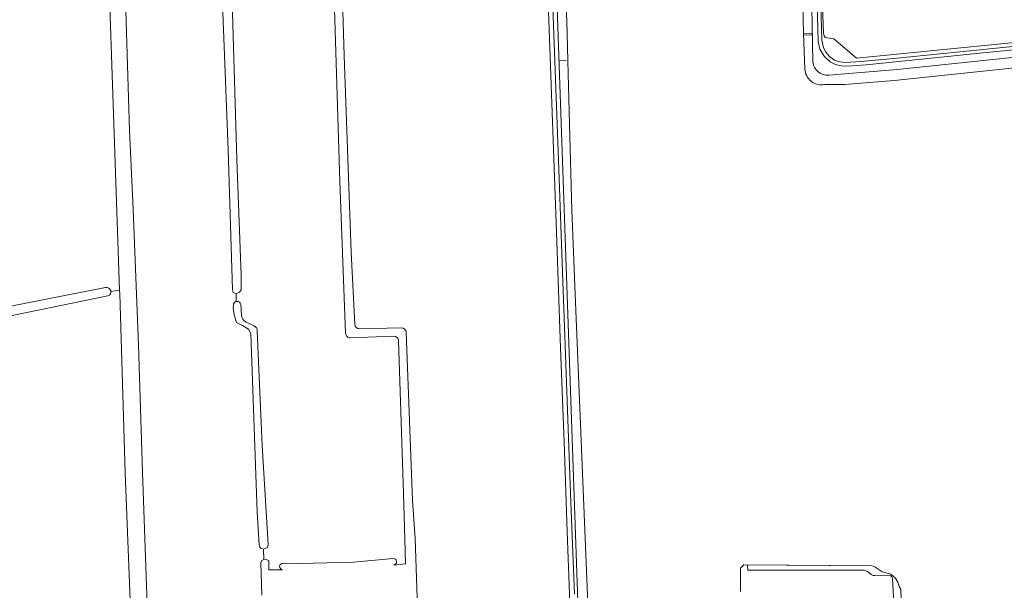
# Model space of a CAD drawing. Header units: metres. Extents: x 209813 to 223847, y 571801 to 587119.
# Tile 598 of 656: x 217938 to 218358, y 581325 to 581569. Entities that reach past the tile are written whole.
import ezdxf

# ---------------------------------------------------------------- set-up
doc = ezdxf.new("R2010")
doc.units = ezdxf.units.M
for name, color, linetype, lineweight in [('B-RO-GR-GRAS-GV', 8, 'Continuous', 0), ('B-RO-GR-GROENVOORZIENING-GV', 8, 'Continuous', 0), ('B-RO-KW-KUNSTWERK_STUW-G', 8, 'Continuous', 0), ('B-RO-KW-KUNSTWERK_STUW-GV', 8, 'Continuous', 0), ('B-RO-OG-TERREIN_CULTUURSCHEIDING-GV', 8, 'Continuous', 0), ('B-RO-OG-WATER_GREPPEL-GV', 8, 'Continuous', 0), ('B-RO-VH-VERHARDING_HALFVERHARDING-GV', 8, 'Continuous', 0)]:
    doc.layers.add(name, color=color, linetype=linetype, lineweight=lineweight)

msp = doc.modelspace()

# ---------------------------------------------------------------- linework, layer by layer
at = {"layer": 'B-RO-GR-GRAS-GV', "flags": 128}
for points in [[(218074.351, 581500.04), (218071.441, 581592.247), (218068.663, 581695.038), (218067.293, 581728.528)], [(218030.117, 581448.788), (218030.113, 581452.112), (218028.875, 581452.574), (218028.454, 581453.744), (218026.726, 581513.533), (218021.964, 581634.845), (218020.404, 581669.752), (218019.099, 581710.578)], [(218022.271, 581710.501), (218027.652, 581600.978), (218030.43, 581509.432), (218032.157, 581459.955), (218032.253, 581453.819), (218031.567, 581452.703), (218030.113, 581452.112)], [(218272.735, 581548.06), (218272.132, 581563.203), (218271.831, 581575.177), (218270.606, 581646.853), (218270.517, 581683.107), (218269.077, 581700.184), (218267.684, 581703.571), (218254.681, 581703.026), (218245.632, 581701.809), (218168.674, 581693.143), (218166.537, 581692.835), (218166.906, 581685.899), (218166.772, 581681.138), (218169.03, 581620.758), (218169.916, 581592.333), (218171.186, 581568.774), (218171.673, 581551.629), (218172.262, 581524.496), (218173.32, 581487.851), (218174.697, 581451.953), (218181.346, 581292.062), (218181.83, 581261.643)], [(217980.363, 581453.588), (217973.035, 581666.981), (217973.409, 581668.55), (217974.346, 581669.514), (217973.725, 581673.958), (217972.012, 581673.613), (217970.06, 581673.649), (217913.502, 581675.611), (217895.967, 581675.708), (217877.706, 581676.215)], [(217974.346, 581669.514), (217977.663, 581669.376), (217979.162, 581667.402), (217979.366, 581664.61), (217982.872, 581577.774), (217984.525, 581521.868), (217986.113, 581488.001), (217988.361, 581430.19), (217990.075, 581375.933), (217993.311, 581287.116), (217994.175, 581260.352), (217995.02, 581244.756), (218004.468, 581245.62), (218038.607, 581249.197)], [(218174.534, 581260.164), (218174.619, 581261.359), (218172.357, 581323.818), (218171.372, 581350.566), (218170.035, 581388.778), (218168.511, 581428.844), (218166.759, 581478.337), (218163.481, 581568.941), (218160.73, 581646.587)], [(218073.698, 581633.982), (218076.119, 581553.907), (218079.188, 581469.823), (218080.675, 581439.002)], [(218390.744, 581551.539), (218310.799, 581543.196), (218289.804, 581541.49), (218281.236, 581541.399)], [(218076.79, 581435.231), (218074.351, 581500.04)], [(217884.477, 581436.525), (217909.064, 581441.667), (217929.553, 581445.976), (217974.376, 581454.726)], [(217877.388, 581433.16), (217880.788, 581371.204), (217880.957, 581365.45), (217879.188, 581365.4), (217879.618, 581356.867), (217881.205, 581357.039), (217882.002, 581329.945), (217882.332, 581301.131), (217933.115, 581305.018), (217965.957, 581306.236), (217985.43, 581306.669), (217982.659, 581375.607), (217980.418, 581451.981)], [(217975.364, 581451.128), (217885.3, 581432.752)], [(217980.418, 581451.981), (217980.363, 581453.588), (217976.624, 581453.005)], [(218041.798, 581342.964), (218040.803, 581343.247), (218040.158, 581343.898), (218039.882, 581344.895), (218039.029, 581358.752), (218036.274, 581435.085), (218035.386, 581436.904), (218032.86, 581438.481), (218030.179, 581439.772), (218029.202, 581443.044), (218028.876, 581446.103), (218028.888, 581447.094)], [(218032.091, 581447.536), (218032.381, 581443.121)], [(218034.336, 581439.897), (218037.764, 581438.374)], [(218082.726, 581437.099), (218100.556, 581437.572)], [(218039.094, 581436.256), (218041.146, 581387.327), (218043.728, 581345.056), (218043.391, 581343.678), (218041.798, 581342.964), (218041.878, 581338.629), (218042.793, 581338.716), (218044.007, 581338.028), (218044.014, 581334.21), (218049.89, 581334.196)], [(218097.32, 581434.001), (218078.864, 581433.307)], [(218102.607, 581435.649), (218105.365, 581363.804), (218106.504, 581347.51), (218107.73, 581309.616), (218108.155, 581305.371), (218108.301, 581299.706), (218108.674, 581291.755), (218109.676, 581278.699), (218110.002, 581274.406), (218109.918, 581267.396), (218109.56, 581265.161), (218109.31, 581264.554), (218133.636, 581267.229), (218138.71, 581267.306), (218142.436, 581267.034), (218154.741, 581264.435), (218167.325, 581261.806), (218171.47, 581260.862)], [(218097.315, 581336.238), (218102.414, 581336.702), (218102.006, 581347.22), (218101.464, 581366.786), (218099.393, 581432.078)], [(218040.982, 581323.42), (218040.555, 581337.218), (218041.027, 581338.163), (218041.878, 581338.629)], [(218050.133, 581336.957), (218057.361, 581336.94), (218080.191, 581337.461), (218097.064, 581338.996)], [(218245.349, 581324.912), (218245.296, 581334.861), (218246.748, 581336.304), (218301.304, 581335.855), (218301.906, 581335.763), (218302.25, 581335.65), (218302.515, 581335.511), (218302.951, 581335.346), (218303.209, 581335.081), (218305.755, 581333.393), (218309.38, 581332.308), (218311.417, 581330.589), (218312.396, 581328.948), (218313.057, 581327.043), (218313.711, 581325.955), (218315.085, 581277.811)]]:
    msp.add_lwpolyline(points, dxfattribs=at)
at = {"layer": 'B-RO-GR-GRAS-GV'}
for points in [[(218281.236, 581541.399, -0.4513242), (218272.735, 581548.06)], [(218032.381, 581443.121, 0.2515809), (218034.336, 581439.897)], [(218037.764, 581438.374, -0.3055033), (218039.094, 581436.256)], [(218080.675, 581439.002, 0.4077427), (218082.726, 581437.099)], [(218100.556, 581437.572, -0.4111356), (218102.607, 581435.649)], [(218078.864, 581433.307, -0.4142629), (218076.79, 581435.231)], [(218099.393, 581432.078, 0.4139702), (218097.32, 581434.001)], [(218049.89, 581334.196, -0.9977805), (218050.133, 581336.957)], [(218097.064, 581338.996, -0.9903242), (218097.315, 581336.238)]]:
    msp.add_lwpolyline(points, format="xyb", dxfattribs=at)
for centre, radius, start, end in [((217974.758, 581452.896), 1.869, 288.91646, 104.09581), ((218030.503, 581447.215), 1.62, 11.43386, 183.34649)]:
    msp.add_arc(centre, radius, start, end, dxfattribs=at)
at = {"layer": 'B-RO-GR-GROENVOORZIENING-GV', "flags": 128}
for points in [[(218279.268, 581586.123), (218280.042, 581560.448), (218280.733, 581557.115), (218281.703, 581555.233), (218283.365, 581553.287), (218285.394, 581551.899), (218287.69, 581551.136), (218290.252, 581550.812), (218296.603, 581551.233), (218313.528, 581552.854), (218341.775, 581555.644), (218379.647, 581559.475)], [(218384.631, 581569.313), (218384.172, 581580.883), (218280.248, 581574.917), (218280.733, 581563.322), (218281.038, 581562.273), (218281.376, 581561.596), (218285.114, 581560.895), (218294.81, 581552.715), (218386.707, 581561.862), (218386.453, 581566.772)]]:
    msp.add_lwpolyline(points, dxfattribs=at)
at = {"layer": 'B-RO-KW-KUNSTWERK_STUW-G', "flags": 128}
msp.add_lwpolyline([(218167.833, 581551.616), (218170.963, 581551.696)], dxfattribs=at)
at = {"layer": 'B-RO-KW-KUNSTWERK_STUW-GV', "flags": 128}
msp.add_lwpolyline([(218275.955, 581562.616), (218275.941, 581563.364), (218272.132, 581563.203), (218272.162, 581562.457)], close=True, dxfattribs=at)
at = {"layer": 'B-RO-OG-TERREIN_CULTUURSCHEIDING-GV', "flags": 128}
for points in [[(218273.848, 581707.184), (218275.097, 581605.694), (218276.185, 581551.078)], [(218176.812, 581292.062), (218164.078, 581660.156), (218163.672, 581685.715)], [(218163.808, 581613.191), (218166.861, 581528.219), (218167.727, 581505.284), (218169.305, 581461.323), (218170.188, 581437.749), (218171.593, 581398.341), (218172.876, 581362.912), (218174.484, 581323.831)], [(218386.87, 581558.716), (218350.207, 581555.096), (218298.965, 581549.885), (218290.669, 581549.235), (218288.207, 581549.419), (218285.811, 581549.939), (218283.5, 581551.151), (218280.951, 581553.493), (218279.178, 581556.577), (218278.482, 581559.612), (218277.819, 581581.652)], [(218282.989, 581545.48), (218312.128, 581547.914), (218387.055, 581555.721)]]:
    msp.add_lwpolyline(points, dxfattribs=at)
at = {"layer": 'B-RO-OG-TERREIN_CULTUURSCHEIDING-GV'}
msp.add_lwpolyline([(218276.185, 581551.078, 0.4182027), (218282.989, 581545.48)], format="xyb", dxfattribs=at)
at = {"layer": 'B-RO-OG-WATER_GREPPEL-GV', "flags": 128}
msp.add_lwpolyline([(218315.085, 581277.811), (218313.711, 581325.955), (218313.057, 581327.043), (218312.396, 581328.948), (218311.417, 581330.589), (218309.38, 581332.308), (218305.755, 581333.393), (218303.209, 581335.081), (218302.951, 581335.346), (218302.515, 581335.511), (218302.25, 581335.65), (218301.906, 581335.763), (218301.304, 581335.855), (218248.325, 581336.298), (218248.455, 581334.023), (218297.967, 581334.023), (218298.372, 581333.938), (218298.766, 581333.813), (218299.146, 581333.65), (218299.507, 581333.451), (218299.848, 581333.216), (218300.163, 581332.948), (218300.45, 581332.651), (218300.71, 581332.422), (218300.993, 581332.22), (218301.295, 581332.049), (218301.613, 581331.909), (218301.943, 581331.802), (218302.282, 581331.73), (218302.627, 581331.692), (218309.139, 581331.671), (218309.416, 581331.556), (218309.664, 581331.388), (218309.872, 581331.172), (218310.033, 581330.919), (218310.138, 581330.638), (218310.184, 581330.342), (218313.011, 581276.838)], dxfattribs=at)
at = {"layer": 'B-RO-VH-VERHARDING_HALFVERHARDING-GV', "flags": 128}
for points in [[(218160.584, 581650.743), (218163.481, 581568.941), (218166.759, 581478.337), (218168.511, 581428.844), (218170.035, 581388.778), (218171.372, 581350.566), (218172.357, 581323.818)], [(218174.484, 581323.831), (218172.876, 581362.912), (218171.593, 581398.341), (218170.188, 581437.749), (218169.305, 581461.323), (218167.727, 581505.284), (218166.861, 581528.219), (218163.808, 581613.191)], [(218379.647, 581559.475), (218341.775, 581555.644), (218313.528, 581552.854), (218296.603, 581551.233), (218290.252, 581550.812), (218287.69, 581551.136), (218285.394, 581551.899), (218283.365, 581553.287), (218281.703, 581555.233), (218280.733, 581557.115), (218280.042, 581560.448), (218279.268, 581586.123)], [(218277.819, 581581.652), (218278.482, 581559.612), (218279.178, 581556.577), (218280.951, 581553.493), (218283.5, 581551.151), (218285.811, 581549.939), (218288.207, 581549.419), (218290.669, 581549.235), (218298.965, 581549.885), (218350.207, 581555.096), (218403.862, 581560.394)]]:
    msp.add_lwpolyline(points, dxfattribs=at)

doc.saveas('drawing.dxf')
